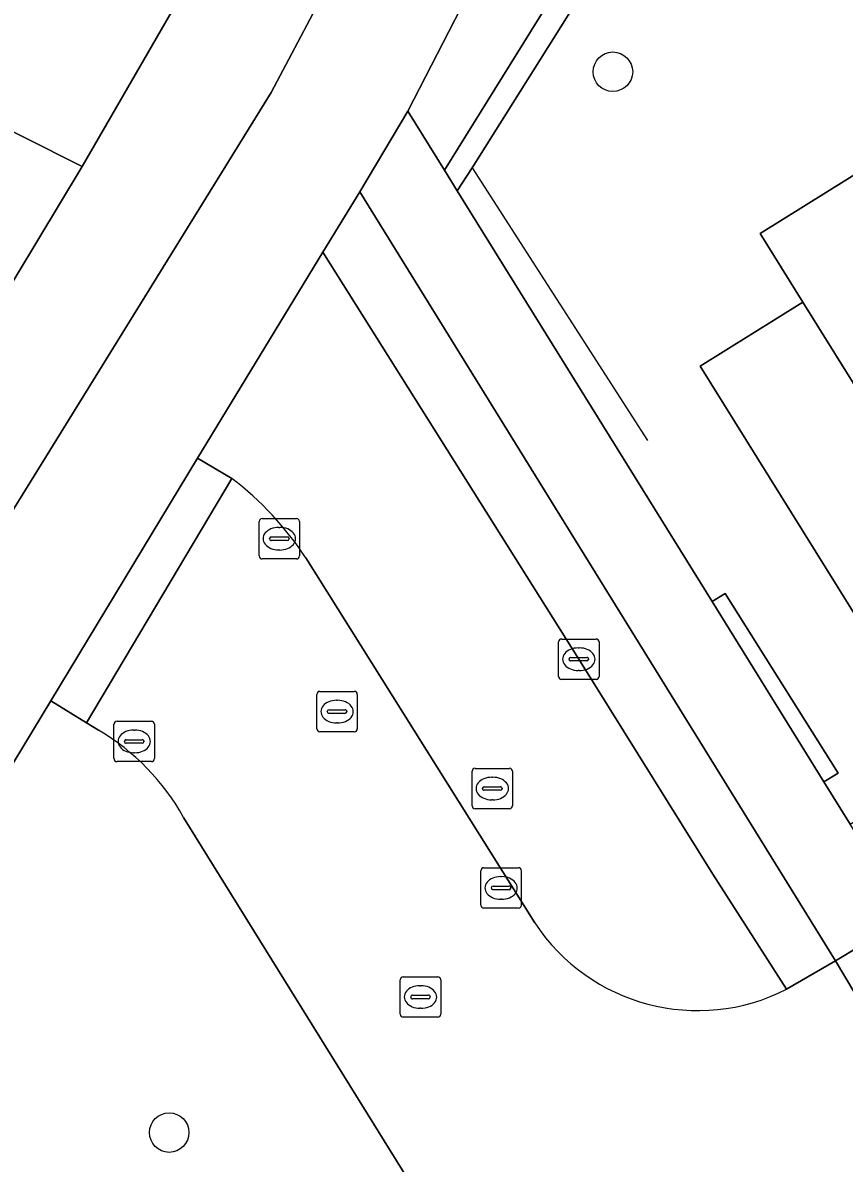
# Model space of a CAD drawing. Extents: x 159279 to 160377, y 384531 to 385888.
# Drawn here: x 159402.87 to 159423.2, y 385445.76 to 385473.96 of the extents above; entities that cross this region are included whole.
import ezdxf

# ---------------------------------------------------------------- set-up
doc = ezdxf.new("R2010")
doc.units = 0
for name, color, linetype in [('IMGEO_Berm_groen', 7, 'Continuous'), ('IMGEO_Boom', 7, 'Continuous'), ('IMGEO_Erf', 7, 'Continuous'), ('IMGEO_Fietspad_open', 7, 'Continuous'), ('IMGEO_Geluidsscherm', 7, 'Continuous'), ('IMGEO_Groenvoorziening', 7, 'Continuous'), ('IMGEO_Haag', 7, 'Continuous'), ('IMGEO_Kolk', 7, 'Continuous'), ('IMGEO_Pand', 7, 'Continuous'), ('IMGEO_Rijbaan_lokaal_gesloten', 7, 'Continuous'), ('IMGEO_Rijbaan_lokaal_open', 7, 'Continuous'), ('IMGEO_Rioolput', 7, 'Continuous'), ('IMGEO_Voetpad_open', 7, 'Continuous')]:
    doc.layers.add(name, color=color, linetype=linetype)

msp = doc.modelspace()

# ---------------------------------------------------------------- linework, layer by layer
at = {"layer": 'IMGEO_Berm_groen'}
msp.add_lwpolyline([(159446.826, 385550.083), (159436.524, 385533.454), (159426.204, 385516.86), (159415.709, 385500), (159414.82, 385498.572), (159408.368, 385488.112), (159407.626, 385486.571), (159405.557, 385482.402), (159400.999, 385473.388), (159400.493, 385472.395), (159401.413, 385471.873), (159404.34, 385470.411), (159407.824, 385476.434), (159408.836, 385478.365), (159411.158, 385483.569)], dxfattribs=at)
at = {"layer": 'IMGEO_Boom'}
for centre in [(159417.476, 385472.753), (159406.495, 385446.514)]:
    msp.add_circle(centre, 0.489, dxfattribs=at)
at = {"layer": 'IMGEO_Erf'}
for points in [[(159419.388, 385478.962), (159413.993, 385470.377), (159413.622, 385469.807), (159419.931, 385459.647), (159420.254, 385459.844), (159423.053, 385455.403), (159422.698, 385455.191), (159423.347, 385454.146), (159427.474, 385456.726), (159426.743, 385457.915), (159425.015, 385456.834), (159419.634, 385465.47), (159422.18, 385467.056), (159421.123, 385468.754), (159426.545, 385472.134), (159431.873, 385475.455)], [(159425.43, 385461.841), (159422.18, 385467.056), (159419.634, 385465.47), (159425.015, 385456.834)]]:
    msp.add_lwpolyline(points, dxfattribs=at)
at = {"layer": 'IMGEO_Fietspad_open'}
for points in [[(159411.158, 385483.569), (159408.836, 385478.365), (159407.824, 385476.434), (159404.34, 385470.411), (159396.139, 385456.804), (159390.578, 385448.128)], [(159392.705, 385445.892), (159409.019, 385472.238), (159411.143, 385476.26)]]:
    msp.add_lwpolyline(points, dxfattribs=at)
at = {"layer": 'IMGEO_Geluidsscherm'}
for points in [[(159419.388, 385478.962), (159413.993, 385470.377)], [(159413.993, 385470.377), (159418.332, 385463.628)]]:
    msp.add_lwpolyline(points, dxfattribs=at)
at = {"layer": 'IMGEO_Groenvoorziening'}
for points in [[(159414.001, 385474.898), (159412.397, 385471.779), (159413.306, 385470.315), (159418.857, 385479.255)], [(159410.299, 385468.29), (159407.193, 385463.195), (159408.048, 385462.691)], [(159421.772, 385450.057), (159419.947, 385452.903), (159416.631, 385458.221), (159410.299, 385468.29)], [(159409.873, 385460.729), (159415.541, 385451.7)], [(159404.742, 385456.467), (159404.449, 385456.65), (159403.563, 385457.192), (159396.748, 385445.936), (159394.426, 385442.973)], [(159453.246, 385379.369), (159436.106, 385406.715), (159436.318, 385406.853), (159425.611, 385424.096), (159406.852, 385454.306)]]:
    msp.add_lwpolyline(points, dxfattribs=at)
for points in [[(159419.388, 385478.962), (159419.349, 385478.986), (159419.318, 385478.937), (159418.857, 385479.255), (159413.306, 385470.315), (159413.622, 385469.807), (159413.993, 385470.377)], [(159411.21, 385469.785), (159410.299, 385468.29), (159416.631, 385458.221), (159419.947, 385452.903), (159421.772, 385450.057), (159422.987, 385450.761)], [(159419.931, 385459.647), (159422.698, 385455.191), (159423.053, 385455.403), (159420.254, 385459.844)]]:
    msp.add_lwpolyline(points, close=True, dxfattribs=at)
for centre, radius, start, end in [((159403.318, 385456.462), 7.822, 33.0653, 52.791), ((159401.87, 385451.552), 5.693, 28.9333, 59.6984), ((159419.577, 385454.37), 4.839, 213.4867, 296.97)]:
    msp.add_arc(centre, radius, start, end, dxfattribs=at)
at = {"layer": 'IMGEO_Haag'}
for points in [[(159419.388, 385478.962), (159419.349, 385478.986), (159419.318, 385478.937), (159418.857, 385479.255), (159413.306, 385470.315), (159413.622, 385469.807), (159413.993, 385470.377)], [(159419.931, 385459.647), (159422.698, 385455.191), (159423.053, 385455.403), (159420.254, 385459.844)]]:
    msp.add_lwpolyline(points, close=True, dxfattribs=at)
at = {"layer": 'IMGEO_Kolk'}
for p, q in [((159408.794, 385461.703), (159409.646, 385461.703)), ((159408.719, 385460.777), (159408.719, 385461.629)), ((159409.207, 385461.483), (159409.232, 385461.483)), ((159409.72, 385461.629), (159409.72, 385460.777)), ((159408.978, 385461.197), (159408.978, 385461.209)), ((159409.416, 385461.16), (159409.018, 385461.16)), ((159409.021, 385461.246), (159409.419, 385461.246)), ((159409.462, 385461.209), (159409.462, 385461.197)), ((159409.23, 385460.923), (159409.205, 385460.923)), ((159409.646, 385460.703), (159408.794, 385460.703)), ((159416.131, 385457.796), (159416.131, 385458.648)), ((159416.206, 385458.722), (159417.058, 385458.722)), ((159417.132, 385458.648), (159417.132, 385457.796)), ((159416.619, 385458.502), (159416.644, 385458.502)), ((159416.39, 385458.216), (159416.39, 385458.228)), ((159416.828, 385458.179), (159416.43, 385458.179)), ((159416.433, 385458.265), (159416.831, 385458.265)), ((159416.874, 385458.228), (159416.874, 385458.216)), ((159416.642, 385457.942), (159416.617, 385457.942)), ((159417.058, 385457.722), (159416.206, 385457.722)), ((159405.128, 385455.763), (159405.128, 385456.615)), ((159405.203, 385456.689), (159406.055, 385456.689)), ((159406.129, 385456.615), (159406.129, 385455.763)), ((159405.616, 385456.469), (159405.641, 385456.469)), ((159405.387, 385456.183), (159405.387, 385456.195)), ((159405.825, 385456.146), (159405.427, 385456.146)), ((159405.43, 385456.232), (159405.828, 385456.232)), ((159405.871, 385456.195), (159405.871, 385456.183)), ((159405.639, 385455.909), (159405.614, 385455.909)), ((159406.055, 385455.689), (159405.203, 385455.689)), ((159414.208, 385452.138), (159414.208, 385452.99)), ((159414.283, 385453.064), (159415.135, 385453.064)), ((159415.209, 385452.99), (159415.209, 385452.138)), ((159414.696, 385452.844), (159414.721, 385452.844)), ((159414.467, 385452.558), (159414.467, 385452.57)), ((159414.905, 385452.521), (159414.507, 385452.521)), ((159414.51, 385452.607), (159414.908, 385452.607)), ((159414.951, 385452.57), (159414.951, 385452.558)), ((159414.719, 385452.284), (159414.694, 385452.284)), ((159415.135, 385452.064), (159414.283, 385452.064))]:
    msp.add_line(p, q, dxfattribs=at)
for points in [[(159408.794, 385461.703), (159409.646, 385461.703)], [(159408.719, 385460.777), (159408.719, 385461.629)], [(159409.72, 385461.629), (159409.72, 385460.777)], [(159409.646, 385460.703), (159408.794, 385460.703)], [(159416.131, 385457.796), (159416.131, 385458.648)], [(159416.206, 385458.722), (159417.058, 385458.722)], [(159417.132, 385458.648), (159417.132, 385457.796)], [(159417.058, 385457.722), (159416.206, 385457.722)], [(159405.128, 385455.763), (159405.128, 385456.615)], [(159405.203, 385456.689), (159406.055, 385456.689)], [(159406.129, 385456.615), (159406.129, 385455.763)], [(159406.055, 385455.689), (159405.203, 385455.689)], [(159414.208, 385452.138), (159414.208, 385452.99)], [(159414.283, 385453.064), (159415.135, 385453.064)], [(159415.209, 385452.99), (159415.209, 385452.138)], [(159415.135, 385452.064), (159414.283, 385452.064)]]:
    msp.add_lwpolyline(points, dxfattribs=at)
for centre, radius, start, end in [((159408.796, 385461.627), 0.0765, 91.552, 178.448), ((159408.796, 385461.627), 0.0765, 91.552, 178.448), ((159409.644, 385461.627), 0.0765, 1.552, 88.448), ((159409.644, 385461.627), 0.0765, 1.552, 88.448), ((159409.018, 385461.206), 0.0403, 85.8775, 175.7526), ((159409.015, 385461.196), 0.0366, 178.938, 274.7102), ((159409.419, 385461.203), 0.043, 264.8664, 352.4533), ((159409.423, 385461.208), 0.0386, 1.7309, 96.639), ((159408.796, 385460.779), 0.0765, 181.552, 268.448), ((159408.796, 385460.779), 0.0765, 181.552, 268.448), ((159409.644, 385460.779), 0.0765, 271.552, 358.448), ((159409.644, 385460.779), 0.0765, 271.552, 358.448), ((159416.208, 385458.646), 0.0765, 91.552, 178.448), ((159416.208, 385458.646), 0.0765, 91.552, 178.448), ((159417.056, 385458.646), 0.0765, 1.552, 88.448), ((159417.056, 385458.646), 0.0765, 1.552, 88.448), ((159416.43, 385458.225), 0.0403, 85.8775, 175.7526), ((159416.427, 385458.215), 0.0366, 178.938, 274.7102), ((159416.831, 385458.222), 0.043, 264.8664, 352.4533), ((159416.835, 385458.227), 0.0386, 1.7309, 96.639), ((159416.208, 385457.798), 0.0765, 181.552, 268.448), ((159416.208, 385457.798), 0.0765, 181.552, 268.448), ((159417.056, 385457.798), 0.0765, 271.552, 358.448), ((159417.056, 385457.798), 0.0765, 271.552, 358.448), ((159405.205, 385456.613), 0.0765, 91.552, 178.448), ((159405.205, 385456.613), 0.0765, 91.552, 178.448), ((159406.053, 385456.613), 0.0765, 1.552, 88.448), ((159406.053, 385456.613), 0.0765, 1.552, 88.448), ((159405.427, 385456.192), 0.0403, 85.8775, 175.7526), ((159405.424, 385456.182), 0.0366, 178.938, 274.7102), ((159405.828, 385456.189), 0.043, 264.8664, 352.4533), ((159405.832, 385456.194), 0.0386, 1.7309, 96.639), ((159405.205, 385455.765), 0.0765, 181.552, 268.448), ((159405.205, 385455.765), 0.0765, 181.552, 268.448), ((159406.053, 385455.765), 0.0765, 271.552, 358.448), ((159406.053, 385455.765), 0.0765, 271.552, 358.448), ((159414.285, 385452.988), 0.0765, 91.552, 178.448), ((159414.285, 385452.988), 0.0765, 91.552, 178.448), ((159415.133, 385452.988), 0.0765, 1.552, 88.448), ((159415.133, 385452.988), 0.0765, 1.552, 88.448), ((159414.507, 385452.567), 0.0403, 85.8775, 175.7526), ((159414.504, 385452.557), 0.0366, 178.938, 274.7102), ((159414.908, 385452.564), 0.043, 264.8664, 352.4533), ((159414.912, 385452.569), 0.0386, 1.7309, 96.639), ((159414.285, 385452.14), 0.0765, 181.552, 268.448), ((159414.285, 385452.14), 0.0765, 181.552, 268.448), ((159415.133, 385452.14), 0.0765, 271.552, 358.448), ((159415.133, 385452.14), 0.0765, 271.552, 358.448)]:
    msp.add_arc(centre, radius, start, end, dxfattribs=at)
for centre, major_axis, ratio, start_param, end_param in [((159409.206, 385461.203), (-0.387, 0.002), 0.722429, 4.712389, 7.853982), ((159409.231, 385461.203), (-0.39, 0.002), 0.717154, 1.570796, 4.712389), ((159416.618, 385458.222), (-0.387, 0.002), 0.722429, 4.712389, 7.853982), ((159416.643, 385458.222), (-0.39, 0.002), 0.717154, 1.570796, 4.712389), ((159405.615, 385456.189), (-0.387, 0.002), 0.722429, 4.712389, 7.853982), ((159405.64, 385456.189), (-0.39, 0.002), 0.717154, 1.570796, 4.712389), ((159414.695, 385452.564), (-0.387, 0.002), 0.722429, 4.712389, 7.853982), ((159414.72, 385452.564), (-0.39, 0.002), 0.717154, 1.570796, 4.712389)]:
    msp.add_ellipse(centre, major_axis=major_axis, ratio=ratio, start_param=start_param, end_param=end_param, dxfattribs=at)
at = {"layer": 'IMGEO_Pand'}
msp.add_lwpolyline([(159426.545, 385472.134), (159421.123, 385468.754), (159422.18, 385467.056), (159425.43, 385461.841), (159426.153, 385460.681), (159426.399, 385460.826), (159426.211, 385461.151), (159431.405, 385464.337)], close=True, dxfattribs=at)
at = {"layer": 'IMGEO_Rijbaan_lokaal_gesloten'}
msp.add_lwpolyline([(159408.048, 385462.691), (159407.193, 385463.195), (159403.563, 385457.192), (159404.449, 385456.65)], close=True, dxfattribs=at)
at = {"layer": 'IMGEO_Rijbaan_lokaal_open'}
for points in [[(159460.125, 385473.861), (159458.484, 385472.859), (159450.197, 385467.698), (159449.373, 385467.185), (159439.701, 385461.161), (159438.889, 385460.655), (159428.745, 385454.337), (159424.794, 385451.851), (159422.987, 385450.761), (159425.983, 385445.744), (159427.621, 385446.775), (159432.923, 385450.112), (159446.445, 385458.541), (159451.01, 385461.379), (159460.041, 385467.012), (159463.172, 385468.989)], [(159408.048, 385462.691), (159404.449, 385456.65), (159404.742, 385456.467)], [(159415.541, 385451.7), (159409.873, 385460.729)], [(159406.852, 385454.306), (159425.611, 385424.096), (159436.318, 385406.853), (159436.365, 385406.883), (159436.429, 385406.782), (159444.284, 385411.674), (159441.177, 385416.554)], [(159425.074, 385445.132), (159425.81, 385445.634), (159425.983, 385445.744), (159422.987, 385450.761), (159421.772, 385450.057)]]:
    msp.add_lwpolyline(points, dxfattribs=at)
msp.add_lwpolyline([(159404.34, 385470.411), (159401.413, 385471.873), (159394.254, 385457.751), (159396.139, 385456.804)], close=True, dxfattribs=at)
for centre, radius, start, end in [((159403.318, 385456.462), 7.822, 33.0653, 52.791), ((159401.87, 385451.552), 5.693, 28.9333, 59.6984), ((159419.577, 385454.37), 4.839, 213.4867, 296.97)]:
    msp.add_arc(centre, radius, start, end, dxfattribs=at)
at = {"layer": 'IMGEO_Rioolput'}
for p, q in [((159410.149, 385456.5), (159410.149, 385457.352)), ((159410.224, 385457.426), (159411.076, 385457.426)), ((159410.637, 385457.206), (159410.662, 385457.206)), ((159411.15, 385457.352), (159411.15, 385456.5)), ((159410.408, 385456.92), (159410.408, 385456.932)), ((159410.451, 385456.969), (159410.849, 385456.969)), ((159410.892, 385456.932), (159410.892, 385456.92)), ((159410.846, 385456.883), (159410.448, 385456.883)), ((159410.66, 385456.646), (159410.635, 385456.646)), ((159411.076, 385456.426), (159410.224, 385456.426)), ((159414.065, 385455.523), (159414.917, 385455.523)), ((159413.99, 385454.597), (159413.99, 385455.449)), ((159414.478, 385455.303), (159414.503, 385455.303)), ((159414.991, 385455.449), (159414.991, 385454.597)), ((159414.249, 385455.017), (159414.249, 385455.029)), ((159414.687, 385454.98), (159414.289, 385454.98)), ((159414.292, 385455.066), (159414.69, 385455.066)), ((159414.733, 385455.029), (159414.733, 385455.017)), ((159414.501, 385454.743), (159414.476, 385454.743)), ((159414.917, 385454.523), (159414.065, 385454.523)), ((159412.213, 385449.441), (159412.213, 385450.293)), ((159412.288, 385450.367), (159413.14, 385450.367)), ((159412.701, 385450.147), (159412.726, 385450.147)), ((159413.214, 385450.293), (159413.214, 385449.441)), ((159412.472, 385449.861), (159412.472, 385449.873)), ((159412.515, 385449.91), (159412.913, 385449.91)), ((159412.956, 385449.873), (159412.956, 385449.861)), ((159412.91, 385449.824), (159412.512, 385449.824)), ((159412.724, 385449.587), (159412.699, 385449.587)), ((159413.14, 385449.367), (159412.288, 385449.367))]:
    msp.add_line(p, q, dxfattribs=at)
for points in [[(159410.149, 385456.5), (159410.149, 385457.352)], [(159410.224, 385457.426), (159411.076, 385457.426)], [(159411.15, 385457.352), (159411.15, 385456.5)], [(159411.076, 385456.426), (159410.224, 385456.426)], [(159414.065, 385455.523), (159414.917, 385455.523)], [(159413.99, 385454.597), (159413.99, 385455.449)], [(159414.991, 385455.449), (159414.991, 385454.597)], [(159414.917, 385454.523), (159414.065, 385454.523)], [(159412.213, 385449.441), (159412.213, 385450.293)], [(159412.288, 385450.367), (159413.14, 385450.367)], [(159413.214, 385450.293), (159413.214, 385449.441)], [(159413.14, 385449.367), (159412.288, 385449.367)]]:
    msp.add_lwpolyline(points, dxfattribs=at)
for centre, radius, start, end in [((159410.226, 385457.35), 0.0765, 91.552, 178.448), ((159410.226, 385457.35), 0.0765, 91.552, 178.448), ((159411.074, 385457.35), 0.0765, 1.552, 88.448), ((159411.074, 385457.35), 0.0765, 1.552, 88.448), ((159410.448, 385456.929), 0.0403, 85.8775, 175.7526), ((159410.445, 385456.919), 0.0366, 178.938, 274.7102), ((159410.849, 385456.926), 0.043, 264.8664, 352.4533), ((159410.853, 385456.931), 0.0386, 1.7309, 96.639), ((159410.226, 385456.502), 0.0765, 181.552, 268.448), ((159410.226, 385456.502), 0.0765, 181.552, 268.448), ((159411.074, 385456.502), 0.0765, 271.552, 358.448), ((159411.074, 385456.502), 0.0765, 271.552, 358.448), ((159414.067, 385455.447), 0.0765, 91.552, 178.448), ((159414.067, 385455.447), 0.0765, 91.552, 178.448), ((159414.915, 385455.447), 0.0765, 1.552, 88.448), ((159414.915, 385455.447), 0.0765, 1.552, 88.448), ((159414.289, 385455.026), 0.0403, 85.8775, 175.7526), ((159414.286, 385455.016), 0.0366, 178.938, 274.7102), ((159414.69, 385455.023), 0.043, 264.8664, 352.4533), ((159414.694, 385455.028), 0.0386, 1.7309, 96.639), ((159414.067, 385454.599), 0.0765, 181.552, 268.448), ((159414.067, 385454.599), 0.0765, 181.552, 268.448), ((159414.915, 385454.599), 0.0765, 271.552, 358.448), ((159414.915, 385454.599), 0.0765, 271.552, 358.448), ((159412.29, 385450.291), 0.0765, 91.552, 178.448), ((159412.29, 385450.291), 0.0765, 91.552, 178.448), ((159413.138, 385450.291), 0.0765, 1.552, 88.448), ((159413.138, 385450.291), 0.0765, 1.552, 88.448), ((159412.512, 385449.87), 0.0403, 85.8775, 175.7526), ((159412.509, 385449.86), 0.0366, 178.938, 274.7102), ((159412.913, 385449.867), 0.043, 264.8664, 352.4533), ((159412.917, 385449.872), 0.0386, 1.7309, 96.639), ((159412.29, 385449.443), 0.0765, 181.552, 268.448), ((159412.29, 385449.443), 0.0765, 181.552, 268.448), ((159413.138, 385449.443), 0.0765, 271.552, 358.448), ((159413.138, 385449.443), 0.0765, 271.552, 358.448)]:
    msp.add_arc(centre, radius, start, end, dxfattribs=at)
for centre, major_axis, ratio, start_param, end_param in [((159410.636, 385456.926), (-0.387, 0.002), 0.722429, 4.712389, 7.853982), ((159410.661, 385456.926), (-0.39, 0.002), 0.717154, 1.570796, 4.712389), ((159414.477, 385455.023), (-0.387, 0.002), 0.722429, 4.712389, 7.853982), ((159414.502, 385455.023), (-0.39, 0.002), 0.717154, 1.570796, 4.712389), ((159412.7, 385449.867), (-0.387, 0.002), 0.722429, 4.712389, 7.853982), ((159412.725, 385449.867), (-0.39, 0.002), 0.717154, 1.570796, 4.712389)]:
    msp.add_ellipse(centre, major_axis=major_axis, ratio=ratio, start_param=start_param, end_param=end_param, dxfattribs=at)
at = {"layer": 'IMGEO_Voetpad_open'}
for points in [[(159411.143, 385476.26), (159409.019, 385472.238), (159392.705, 385445.892)], [(159394.426, 385442.973), (159396.748, 385445.936), (159403.563, 385457.192), (159407.193, 385463.195), (159410.299, 385468.29), (159411.21, 385469.785), (159412.397, 385471.779), (159414.001, 385474.898)]]:
    msp.add_lwpolyline(points, dxfattribs=at)
msp.add_lwpolyline([(159413.622, 385469.807), (159413.306, 385470.315), (159412.397, 385471.779), (159411.21, 385469.785), (159422.987, 385450.761), (159424.794, 385451.851), (159424.01, 385453.094), (159423.347, 385454.146), (159422.698, 385455.191), (159419.931, 385459.647)], close=True, dxfattribs=at)

doc.saveas('drawing.dxf')
